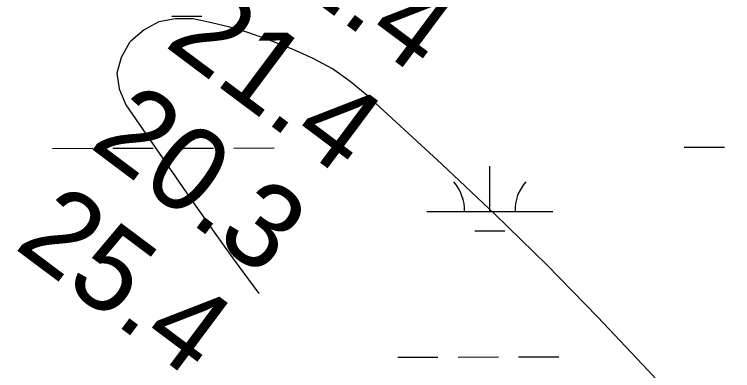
# Model space of a CAD drawing. Extents: x 3329297 to 3367176, y 649250 to 674653.
# Drawn here: x 3337281 to 3337851, y 666825 to 667108 of the extents above; entities that cross this region are included whole.
import ezdxf

# ---------------------------------------------------------------- set-up
doc = ezdxf.new("R2010")
doc.units = 0
for name, color, linetype in [('V-RIVR-EDGE', 7, 'Continuous'), ('V-RIVR-RANG', 7, 'Continuous'), ('V-TOPO-MINR', 7, 'Continuous'), ('V-WETL-SWMP', 7, 'Continuous')]:
    doc.layers.add(name, color=color, linetype=linetype)

msp = doc.modelspace()

# ---------------------------------------------------------------- linework, layer by layer
at = {"layer": 'V-RIVR-EDGE'}
msp.add_spline([(3333408.6727218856, 669402.2502367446), (3333456.1886436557, 669390.7090641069), (3333480.632804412, 669386.5037801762), (3333498.4442359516, 669381.9004130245), (3333510.874581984, 669380.2117401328), (3333522.0532843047, 669375.2102897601), (3333537.7912833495, 669370.1975655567), (3333569.2775303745, 669364.3169323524), (3333591.646208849, 669358.8733283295), (3333623.1242567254, 669349.6768429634), (3333650.8740207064, 669341.3185446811), (3333676.1368955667, 669332.9663957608), (3333726.255338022, 669319.1644934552), (3333778.852470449, 669302.0405896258), (3333791.695248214, 669299.5219287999), (3333813.647395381, 669293.2503866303), (3333833.9385417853, 669285.739499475), (3333853.8131568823, 669277.4006741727), (3333866.2476024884, 669277.3699273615), (3333927.544747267, 669258.5665746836), (3333978.897410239, 669241.0312640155), (3334054.6962837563, 669220.1196324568), (3334082.033616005, 669212.5913221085), (3334104.3992197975, 669205.9042735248), (3334133.3862789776, 669195.0560114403), (3334212.0762741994, 669169.9923904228), (3334258.8747649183, 669154.5407611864), (3334287.450417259, 669144.9369685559), (3334323.8991686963, 669134.4847399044), (3334362.8276349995, 669121.1249912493), (3334397.6153856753, 669109.4334176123), (3334435.2973327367, 669094.8332990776), (3334441.920837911, 669091.5010486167), (3334451.864294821, 669089.8185250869), (3334460.968539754, 669083.9932361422), (3334464.6957987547, 669082.7405675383), (3334470.5005898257, 669083.555182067), (3334476.295131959, 669080.2249813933), (3334476.699364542, 669076.0791412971), (3334486.638721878, 669072.7386916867), (3334503.2159328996, 669071.8687328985), (3334523.51425356, 669067.2592163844), (3334538.4212397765, 669061.419578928), (3334550.425830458, 669055.1726342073), (3334564.912185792, 669046.8471325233), (3334575.678456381, 669042.6756700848), (3334598.8740481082, 669036.4010532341), (3334626.2165048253, 669030.9451504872), (3334690.8459000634, 669018.7653029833), (3334721.0958767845, 669015.7891151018), (3334733.1158408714, 669015.7593931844), (3334745.124531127, 669011.1703745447), (3334755.067988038, 669009.4878510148), (3334769.572791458, 669008.623016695), (3334791.1155815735, 669004.4249070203), (3334799.8196934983, 669004.4033842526), (3334813.49860856, 669004.784044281), (3334832.5524597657, 668999.7631209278), (3334841.6679785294, 668998.4971287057), (3334844.560125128, 668994.7596207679), (3334856.983296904, 668990.1695772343), (3334864.0141093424, 668983.934931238), (3334870.21595874, 668977.7023350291), (3334876.8292149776, 668970.2252693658), (3334882.2133751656, 668968.554019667), (3334894.6406465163, 668965.6219022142), (3334904.173721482, 668965.5983296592), (3334918.263018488, 668964.3200387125), (3334926.5505991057, 668963.4705777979), (3334936.0713753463, 668958.4732270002), (3334945.1674211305, 668949.3320858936), (3334956.7524058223, 668941.0137584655), (3334959.6548013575, 668941.4210657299), (3334971.6747654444, 668941.3913438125), (3334983.2812729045, 668941.777128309), (3334993.2216551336, 668938.8511602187), (3335003.5672948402, 668932.1938335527), (3335011.4250205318, 668925.1281747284), (3335021.774759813, 668920.1287741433), (3335034.198956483, 668915.9532121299), (3335054.9127835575, 668911.7571522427), (3335056.9780169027, 668908.8506571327), (3335064.8408670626, 668903.8574059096), (3335073.5357549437, 668900.1055494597), (3335080.9912978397, 668898.0146937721), (3335087.623002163, 668897.9982954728), (3335095.083669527, 668897.9798473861), (3335097.5633843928, 668895.0723273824), (3335105.0076534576, 668888.422174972), (3335114.110873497, 668882.1824045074), (3335138.1282540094, 668873.0043672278), (3335159.659770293, 668864.2469608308), (3335185.7382845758, 668850.5045023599), (3335195.2426625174, 668838.8754472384), (3335210.971437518, 668830.132389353), (3335229.1973505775, 668825.5279973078), (3335249.9019536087, 668817.6016037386), (3335252.3734693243, 668811.3782315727), (3335261.477714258, 668805.5529426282), (3335272.651292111, 668798.4790846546), (3335296.262390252, 668792.61792443), (3335327.3136578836, 668778.4486857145), (3335359.187739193, 668761.7905080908), (3335399.3381272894, 668739.7235728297), (3335432.4566780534, 668723.4768020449), (3335466.406241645, 668708.0569445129), (3335508.6372364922, 668689.3007369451), (3335535.5416391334, 668674.312784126), (3335583.9837074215, 668653.0543140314), (3335614.618443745, 668638.0571371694), (3335645.2572796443, 668624.7178863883), (3335682.08669111, 668600.586742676), (3335715.19601783, 668580.6096382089), (3335752.4522095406, 668561.4512478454), (3335771.912343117, 668553.1134474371), (3335793.8685898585, 668548.4998313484), (3335846.449323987, 668524.7442231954), (3335870.8791362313, 668514.7361979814), (3335887.859554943, 668509.3059175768), (3335894.885242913, 668500.9988639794), (3335912.676176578, 668488.1058664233), (3335927.5729138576, 668478.1214137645), (3335958.630330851, 668466.4390641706), (3335986.7812527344, 668452.6914812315), (3336001.2635084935, 668442.7080534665), (3336018.651234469, 668434.3753775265), (3336038.942380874, 668426.8644903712), (3336117.1820232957, 668387.2950410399), (3336184.2337393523, 668348.9967083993), (3336223.139657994, 668326.5183662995), (3336257.490379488, 668305.7092241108), (3336289.353186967, 668284.4917497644), (3336317.086552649, 668269.5017471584), (3336332.8173774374, 668261.5876523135), (3336456.5925930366, 668198.6944995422), (3336509.163078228, 668170.7940761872), (3336541.4485663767, 668152.8914291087), (3336585.7417198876, 668129.9852818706), (3336625.8992822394, 668110.8197172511), (3336652.80880935, 668097.9041720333), (3336753.3853585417, 668040.0421915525), (3336798.0847944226, 668013.8191672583), (3336819.6070866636, 668001.3314271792), (3336844.0256250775, 667986.7641052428), (3336862.231040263, 667973.8700827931), (3336893.6783413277, 667952.2391518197), (3336928.0331623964, 667933.0879357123), (3336960.3176256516, 667914.7708071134), (3336990.525581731, 667894.8008769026), (3337029.4202265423, 667867.7632380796), (3337069.147933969, 667842.3814755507), (3337101.0312393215, 667829.4536316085), (3337126.7014214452, 667818.199087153), (3337166.0084979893, 667790.3314603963), (3337200.355119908, 667767.8643921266), (3337228.4896434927, 667747.4851048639), (3337263.2538216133, 667726.2604562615), (3337288.909655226, 667709.2031705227), (3337372.5068105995, 667657.1859519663), (3337387.8067555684, 667642.6411776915), (3337413.867846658, 667621.8525333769), (3337448.62690031, 667598.5554771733), (3337473.4465966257, 667578.5988705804), (3337509.0233394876, 667550.7404678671), (3337579.3683600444, 667503.3153426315), (3337621.147977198, 667469.6388252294), (3337664.987703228, 667430.9834051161), (3337707.995391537, 667391.0865902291), (3337739.83155178, 667359.0925963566), (3337772.911156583, 667327.095527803), (3337812.19158589, 667288.4513815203), (3337827.070899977, 667271.4207430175), (3337829.540365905, 667264.3684078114), (3337842.772002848, 667251.4866840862), (3337873.3852164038, 667227.7853952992), (3337886.2023718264, 667214.9046964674), (3337903.1540935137, 667197.8689334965), (3337949.444837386, 667144.7005108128), (3337971.3600883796, 667123.5076339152), (3337996.1623615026, 667096.5048414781), (3338024.281511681, 667069.9083314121), (3338047.015476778, 667044.5685895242), (3338075.5337350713, 667011.7538317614), (3338104.875831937, 666976.8646166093), (3338113.5512468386, 666965.2376112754), (3338176.78038878, 666889.6451658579), (3338206.111211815, 666850.1966539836), (3338224.286905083, 666825.2826674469), (3338246.1878075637, 666798.2870492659), (3338263.5365875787, 666774.2040755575), (3338301.946033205, 666718.5682367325), (3338311.8587433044, 666704.451267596), (3338327.9712530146, 666683.2727392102), (3338335.393999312, 666667.918474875), (3338348.5989890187, 666644.2602316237), (3338362.6493400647, 666627.2316429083), (3338385.377155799, 666599.4050118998), (3338404.3818121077, 666574.4889755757), (3338412.640695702, 666562.0340320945), (3338414.686456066, 666551.2523880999), (3338422.1020281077, 666532.9967531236), (3338443.144245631, 666493.9832206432), (3338455.938853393, 666471.9839283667), (3338475.364140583, 666449.5537562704), (3338483.2228911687, 666442.9025789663), (3338498.1001554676, 666425.0429774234), (3338521.619013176, 666381.8784803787), (3338562.4938251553, 666317.5323802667), (3338585.6381721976, 666290.5336874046), (3338600.4857145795, 666260.654121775), (3338619.8659064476, 666219.9867627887), (3338640.9050492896, 666179.7297857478), (3338652.474660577, 666165.1942355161), (3338660.7232952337, 666148.5944768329), (3338708.98190755, 666053.1438146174), (3338735.395986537, 666007.4852541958), (3338756.445378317, 665971.3730923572), (3338777.085413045, 665937.3343630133), (3338810.119922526, 665887.1001075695), (3338828.6711513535, 665846.4347983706), (3338853.8315368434, 665796.6344974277), (3338873.6159612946, 665751.8212983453), (3338895.0726603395, 665712.8067409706), (3338903.7255275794, 665692.0611421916), (3338916.509886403, 665665.9170347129), (3338933.842268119, 665635.2023566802), (3338944.1407627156, 665609.4788800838), (3338956.4993661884, 665578.7765007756), (3338961.8548293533, 665565.4997685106), (3338976.7208198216, 665543.0808702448), (3338984.9725291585, 665527.7245561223), (3338995.2935714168, 665511.1196729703), (3339011.776492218, 665472.1174143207), (3339026.61583545, 665438.9219965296), (3339039.8146757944, 665412.776864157), (3339047.6160323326, 665382.9147217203), (3339085.518756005, 665289.9765709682), (3339099.521961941, 665253.8818323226), (3339113.537466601, 665222.7608719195), (3339126.3115764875, 665192.4719492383), (3339138.66710528, 665160.5261253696), (3339164.1968769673, 665092.4876126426), (3339180.2714656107, 665055.9732680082), (3339203.736003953, 664990.8412503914), (3339215.6709018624, 664956.4095622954), (3339231.2756647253, 664897.5142404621), (3339241.1391799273, 664863.5021583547), (3339253.8948417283, 664825.7525683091), (3339262.1168291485, 664798.3762901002), (3339275.2900471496, 664761.8691197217), (3339290.5336229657, 664724.5278618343), (3339306.203979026, 664692.1593572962), (3339318.964765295, 664656.4821748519), (3339324.3038301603, 664636.5737382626), (3339336.6409108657, 664597.1672470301), (3339352.318441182, 664567.7001131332), (3339365.5090823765, 664538.2391285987), (3339372.0946664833, 664519.571061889), (3339374.1014808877, 664493.0391201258), (3339373.2376714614, 664478.9487982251), (3339373.218198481, 664471.0736493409), (3339377.310744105, 664449.9248428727), (3339393.81416278, 664419.2122146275), (3339410.3083574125, 664384.7692527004), (3339423.473376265, 664344.9462301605), (3339458.488052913, 664257.4035134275), (3339469.999245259, 664219.2425165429), (3339470.384004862, 664207.2215275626), (3339477.7913777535, 664185.6500404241), (3339481.0559852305, 664164.9177652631), (3339486.3827513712, 664140.0355504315), (3339490.074139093, 664124.2760286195), (3339499.5651934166, 664107.2587137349), (3339512.7363616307, 664069.9225803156), (3339523.8248733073, 664028.4467561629), (3339527.4803897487, 663998.1803811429), (3339528.238635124, 663969.5791064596), (3339525.707675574, 663951.762550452), (3339522.3764500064, 663945.5535267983), (3339521.1176320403, 663939.3393786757), (3339523.9841562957, 663925.2398327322), (3339554.1172951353, 663875.0127515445), (3339569.3567713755, 663836.013567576), (3339574.2506079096, 663803.671710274), (3339577.0792110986, 663774.2363480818), (3339586.9191537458, 663730.6911910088), (3339599.6707159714, 663691.2836748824), (3339610.337571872, 663646.907504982), (3339623.109631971, 663615.7896192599), (3339630.5211044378, 663595.8760582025), (3339633.8369565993, 663595.867859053), (3339642.963749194, 663599.1611635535), (3339642.95145047, 663594.1873853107), (3339646.19760986, 663565.9944427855), (3339654.4124230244, 663535.7167939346), (3339664.2810626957, 663503.7771194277), (3339677.0346747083, 663465.1985663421), (3339691.8617192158, 663427.0293703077), (3339697.1997591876, 663406.7064521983), (3339697.163887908, 663392.1995989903), (3339697.1362157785, 663381.008597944), (3339704.945771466, 663354.4623076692), (3339710.6767701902, 663325.4342527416), (3339723.838714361, 663284.3677856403), (3339738.66883355, 663247.4420341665), (3339746.0680072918, 663222.5546948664), (3339747.677763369, 663203.069963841), (3339746.386148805, 663183.5924070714), (3339745.485443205, 663154.5807504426), (3339745.0115178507, 663130.5418471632), (3339742.911438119, 663119.3559705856), (3339739.5658640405, 663107.3442056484), (3339737.017481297, 663082.4814637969), (3339735.309335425, 663062.1759688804), (3339736.911917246, 663039.7898672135), (3339742.242782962, 663016.5655784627), (3339743.8884103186, 663011.5877006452), (3339748.0332255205, 663011.5774517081), (3339751.7584347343, 663009.4958200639), (3339753.8134191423, 663002.4445097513), (3339760.0162934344, 662996.6263950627), (3339761.245389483, 662990.8205790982), (3339763.695382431, 662975.8930950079), (3339763.2286313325, 662954.7555623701), (3339760.681273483, 662930.3073020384), (3339757.773753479, 662927.827587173), (3339749.0686166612, 662927.4346284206), (3339743.2658753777, 662927.4489769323), (3339738.698379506, 662924.1443986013), (3339734.9526724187, 662917.9363998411), (3339730.3882512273, 662915.8752660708), (3339727.477656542, 662912.1521066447), (3339727.0519011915, 662907.5938348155), (3339732.421712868, 662900.1198438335), (3339737.35654515, 662884.3572473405), (3339741.878945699, 662869.4246387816), (3339745.186598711, 662866.1005874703), (3339748.091044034, 662867.336857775), (3339750.602530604, 662877.2782648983), (3339752.6790377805, 662878.9310665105), (3339754.3287647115, 662875.611114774), (3339755.552736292, 662867.7328912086), (3339761.748436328, 662859.0134058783), (3339764.214827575, 662850.7176261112), (3339762.540503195, 662844.0900213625), (3339761.6572207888, 662822.1245505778), (3339758.317796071, 662812.5996747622), (3339756.6332227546, 662801.8272548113), (3339759.4905229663, 662783.9973751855), (3339757.4068415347, 662779.4432029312), (3339754.8933051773, 662768.6728327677), (3339755.279089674, 662757.0663253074), (3339757.7475307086, 662749.5995085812), (3339761.867748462, 662739.6417031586), (3339755.6290028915, 662730.952964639), (3339746.4612145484, 662711.0803993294), (3339737.739679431, 662704.055736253), (3339732.763851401, 662703.239071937), (3339730.26876313, 662699.9293691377), (3339733.558992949, 662689.5591319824), (3339736.8440983, 662677.1164872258), (3339737.236032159, 662667.9968688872), (3339731.8262496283, 662659.3060805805), (3339726.401093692, 662644.39806947), (3339724.3204869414, 662641.0873417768), (3339729.6892737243, 662633.1988692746), (3339729.674925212, 662627.3961279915), (3339727.1829116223, 662625.3298697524), (3339721.795676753, 662625.7576748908), (3339721.7700544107, 662615.3956368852), (3339722.9684036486, 662597.1553753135), (3339722.8782130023, 662560.6810015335), (3339725.302583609, 662535.3914794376), (3339725.2656874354, 662520.4701447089), (3339726.839572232, 662486.4785604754), (3339724.295289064, 662463.2737447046), (3339713.0427943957, 662438.4325256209), (3339703.8709064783, 662416.9020342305), (3339699.6635727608, 662391.6289104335), (3339692.887358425, 662333.2034143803), (3339688.2409457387, 662297.9837589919), (3339687.3535637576, 662274.3603621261), (3339683.5781347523, 662256.1323992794), (3339676.077496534, 662239.9860680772), (3339666.0725460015, 662216.7997003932), (3339659.795879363, 662192.7751456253), (3339656.8422391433, 662171.6437623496), (3339654.6570932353, 662126.0559195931), (3339650.425162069, 662090.8352393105), (3339644.542479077, 662058.5200292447), (3339643.666370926, 662039.4559291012), (3339638.218667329, 662015.4293245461), (3339634.446313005, 661998.4448062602), (3339628.5779785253, 661971.9323374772), (3339618.9803352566, 661945.8435742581), (3339616.461674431, 661933.0007964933), (3339617.227094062, 661907.3008924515), (3339619.634041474, 661874.9651845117), (3339617.096932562, 661854.6617393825), (3339612.9295696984, 661845.5533948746), (3339610.8346144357, 661836.4399258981), (3339609.9892530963, 661829.8102713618), (3339609.965680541, 661820.2771963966), (3339609.942107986, 661810.7441214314), (3339603.7084868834, 661804.1277905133), (3339600.795842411, 661799.5756680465), (3339598.6875635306, 661785.0739393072), (3339594.933657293, 661775.5500883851), (3339590.3343897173, 661759.3965829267), (3339588.631368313, 661741.1634956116), (3339585.7105246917, 661733.2955209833), (3339580.722397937, 661727.5050784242), (3339574.0814695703, 661723.7911430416), (3339572.818552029, 661715.9190688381), (3339571.9342447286, 661693.5391165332), (3339563.9637807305, 661655.0118081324), (3339553.9137348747, 661613.5882535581), (3339540.5539862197, 661574.6597872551), (3339527.603594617, 661533.6578884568), (3339508.4472540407, 661497.230659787), (3339490.1075777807, 661455.8276030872), (3339486.769177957, 661446.7172087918), (3339487.148813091, 661432.62381221), (3339486.2696302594, 661412.3162675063), (3339484.591206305, 661404.0307366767), (3339476.68531061, 661391.61576405), (3339467.94942698, 661378.7883596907), (3339452.99427076, 661365.1473656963), (3339446.7729483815, 661363.5048130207), (3339440.969182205, 661363.1046800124), (3339433.902498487, 661354.8324728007), (3339423.5189377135, 661346.1539832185), (3339398.2068679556, 661334.6110191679), (3339381.1936526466, 661326.7778909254), (3339369.985228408, 661319.7593772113), (3339357.514911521, 661305.2832708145), (3339344.6034658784, 661280.0316697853), (3339332.9723609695, 661269.6983288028), (3339320.9370234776, 661263.5108279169), (3339313.88981274, 661263.1137695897), (3339310.1666533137, 661266.0243642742), (3339308.108594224, 661271.8322300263), (3339302.7459568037, 661282.2075916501), (3339298.6113905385, 661286.3626557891), (3339290.7423910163, 661288.8690178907), (3339284.9396497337, 661288.8833664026), (3339274.9838940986, 661285.5921116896), (3339261.2752571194, 661273.1914875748), (3339255.456117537, 661266.574131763), (3339248.8223634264, 661265.7615670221), (3339234.7269170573, 661264.5529688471), (3339224.3638541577, 661264.1641096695), (3339216.476406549, 661259.2098044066), (3339211.8996866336, 661252.1748923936), (3339209.4035734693, 661248.4507080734), (3339211.04202657, 661240.5714596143), (3339215.5736511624, 661229.3691847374), (3339215.521381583, 661208.2306272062), (3339213.4069533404, 661191.2420093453), (3339208.832283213, 661185.0360603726), (3339198.8457807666, 661169.3103600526), (3339190.952183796, 661161.8691656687), (3339179.344651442, 661161.068899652), (3339154.487034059, 661165.6896899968), (3339127.9735403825, 661171.1435429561), (3339111.4065782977, 661176.158316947), (3339105.1893554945, 661176.1736903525), (3339096.8946006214, 661174.1217806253), (3339090.6640541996, 661168.7488942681), (3339085.6615789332, 661157.1557104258), (3339071.9488423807, 661143.0971602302), (3339054.9223034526, 661129.8757722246), (3339020.0781836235, 661118.7708622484), (3338993.5298435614, 661110.1323435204), (3338978.5828864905, 661099.8072016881), (3338965.285656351, 661086.162108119), (3338953.6268793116, 661064.6377660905), (3338937.398556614, 661038.9798826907)], degree=3, dxfattribs=at)
at = {"layer": 'V-TOPO-MINR'}
msp.add_lwpolyline([(3337877.455223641, 666723.6623920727), (3337783.791010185, 666825.3762949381), (3337744.0738801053, 666867.4397329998), (3337703.675968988, 666908.8217650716), (3337662.256886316, 666949.1816881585), (3337620.1570226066, 666988.860205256), (3337560.920832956, 667043.3080535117), (3337547.3937480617, 667054.388750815), (3337533.1754995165, 667064.3536004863), (3337517.920505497, 667072.6446787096), (3337501.9743478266, 667079.8199093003), (3337480.248442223, 667088.1425538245), (3337466.082278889, 667093.0916148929), (3337451.759765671, 667097.468890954), (3337437.202727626, 667100.9884895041), (3337422.4893396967, 667103.9363030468), (3337408.5080354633, 667104.0533301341), (3337395.439834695, 667101.5947893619), (3337383.7412891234, 667095.2728968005), (3337372.955847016, 667086.3754363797), (3337372.038533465, 667085.332483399), (3337365.348917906, 667073.299183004), (3337362.069521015, 667061.0670916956), (3337363.905452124, 667048.5368140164), (3337369.1516019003, 667035.8077454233), (3337422.1054632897, 666959.2197638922), (3337429.9666154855, 666947.9418160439), (3337437.8844897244, 666936.7041566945), (3337445.88744703, 666925.5269300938), (3337453.9471263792, 666914.3899919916), (3337474.654425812, 666886.0039517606)], dxfattribs=at)
at = {"layer": 'V-WETL-SWMP'}
for p, q in [((3337405.5112723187, 667106.1003594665), (3337429.5112290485, 667106.1457238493)), ((3337310.865241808, 667001.2812878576), (3337342.865184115, 667001.3417737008)), ((3337358.8651552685, 667001.3720166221), (3337390.8650975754, 667001.4325024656)), ((3337406.8650687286, 667001.4627453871), (3337438.865011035, 667001.5232312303)), ((3337454.8649821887, 667001.5534741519), (3337486.8649244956, 667001.6139599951)), ((3337812.7723369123, 667002.2299856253), (3337844.772279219, 667002.2904714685)), ((3337658.276532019, 666951.1958759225), (3337658.2084820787, 666987.1958068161)), ((3337608.276622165, 666951.1013667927), (3337708.2764418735, 666951.2903850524)), ((3337646.3057225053, 666935.7422233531), (3337670.305679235, 666935.7875877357)), ((3337585.0868627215, 666835.6253429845), (3337617.086805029, 666835.6858288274)), ((3337633.086776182, 666835.7160717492), (3337665.086718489, 666835.7765575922)), ((3337681.086689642, 666835.806800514), (3337713.086631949, 666835.867286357))]:
    msp.add_line(p, q, dxfattribs=at)
for centre, radius, start, end in [((3337603.032798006, 666951.5662589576), 35.24628790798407, 359.3364795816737, 40.88013791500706), ((3337713.518471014, 666951.7750974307), 35.24628790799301, 139.33647639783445, 180.88013473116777)]:
    msp.add_arc(centre, radius, start, end, dxfattribs=at)

# ---------------------------------------------------------------- texts
at = {"layer": 'V-RIVR-RANG'}
for s, p in [('22.4', (3337458.4515592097, 667163.3874357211)), ('21.4', (3337398.74755921, 667083.1664357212)), ('20.3', (3337339.04355921, 667002.9454357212)), ('25.4', (3337279.33855921, 666922.7244357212))]:
    msp.add_text(s, height=67, rotation=323.1983257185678, dxfattribs=at).set_placement(p)

doc.saveas('drawing.dxf')
